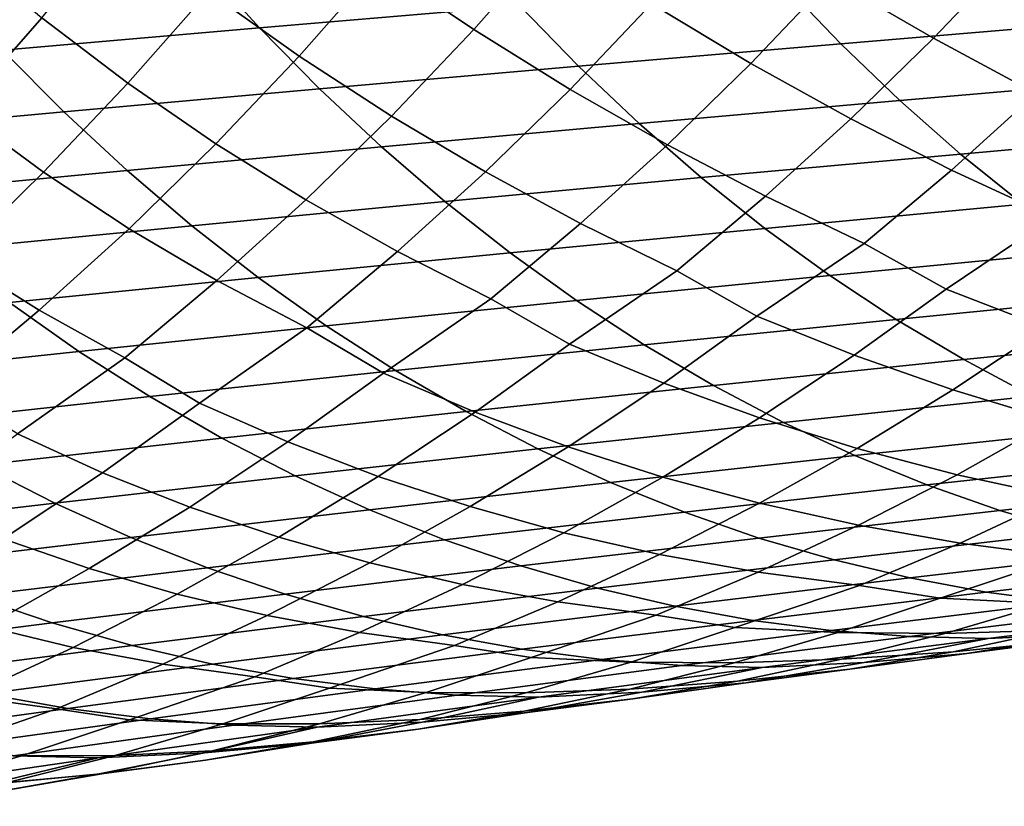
# Model space of a CAD drawing. Header units: metres. Extents: x -240 to 45, y -77 to 27.
# Tile 324 of 656: x -192 to -186, y -17 to -12. Entities that reach past the tile are written whole.
import ezdxf

# ---------------------------------------------------------------- set-up
doc = ezdxf.new("R2010")
doc.units = ezdxf.units.M
doc.layers.add('solid_102011X2', color=7, linetype='CONTINUOUS')

msp = doc.modelspace()

# ---------------------------------------------------------------- linework, layer by layer
at = {"layer": 'solid_102011X2'}
for points in [[(-189.299408, -11.326054, 290.988647), (-188.704193, -11.740165, 292.850494), (-189.183823, -12.284637, 292.98468), (-189.761902, -11.894271, 291.118225)], [(-190.330292, -11.476429, 289.260529), (-189.761902, -11.894271, 291.118225), (-190.247192, -12.445934, 291.254364), (-190.798172, -12.052143, 289.39212)], [(-186.541367, -11.446382, 296.312073), (-185.905029, -11.830744, 298.162079), (-186.387283, -12.337878, 298.300812), (-187.009338, -11.976871, 296.443787)], [(-187.629364, -11.590712, 294.583618), (-187.009338, -11.976871, 296.443787), (-187.497894, -12.490499, 296.582886), (-188.10321, -12.128096, 294.716278)], [(-191.337494, -11.629622, 287.541199), (-190.798172, -12.052143, 289.39212), (-191.289154, -12.611066, 289.530365), (-191.811035, -12.212888, 287.674622)], [(-188.704193, -11.740165, 292.850494), (-188.10321, -12.128096, 294.716278), (-188.5979, -12.648424, 294.856445), (-189.183823, -12.284637, 292.98468)], [(-192.320572, -11.784777, 285.831207), (-191.811035, -12.212888, 287.674622), (-192.307983, -12.779112, 287.814697), (-192.799988, -12.375616, 285.966187)], [(-189.250015, -11.752945, 330.118927), (-190.841537, -11.882914, 328.556), (-190.487152, -12.273962, 328.236694), (-188.903488, -12.13982, 329.799622)], [(-185.905029, -11.830744, 298.162079), (-185.267639, -12.190227, 300.0065), (-185.762985, -12.67377, 300.152496), (-186.387283, -12.337878, 298.300812)], [(-190.841537, -11.882914, 328.556), (-192.413666, -12.014523, 326.981873), (-192.051514, -12.409801, 326.662384), (-190.487152, -12.273962, 328.236694)], [(-189.761902, -11.894271, 291.118225), (-189.183823, -12.284637, 292.98468), (-189.684555, -12.811838, 293.126495), (-190.247192, -12.445934, 291.254364)], [(-185.677734, -11.875951, 332.883148), (-187.300369, -12.007206, 331.349152), (-186.951096, -12.371387, 331.019592), (-185.336685, -12.23626, 332.553345)], [(-187.009338, -11.976871, 296.443787), (-186.387283, -12.337878, 298.300812), (-186.889191, -12.827531, 298.446747), (-187.497894, -12.490499, 296.582886)], [(-187.300369, -12.007206, 331.349152), (-188.903488, -12.13982, 329.799622), (-188.546036, -12.507909, 329.470215), (-186.951096, -12.371387, 331.019592)], [(-190.798172, -12.052143, 289.39212), (-190.247192, -12.445934, 291.254364), (-190.75386, -12.980088, 291.398224), (-191.289154, -12.611066, 289.530365)], [(-188.903488, -12.13982, 329.799622), (-190.487152, -12.273962, 328.236694), (-190.121582, -12.646007, 327.907318), (-188.546036, -12.507909, 329.470215)], [(-188.10321, -12.128096, 294.716278), (-187.497894, -12.490499, 296.582886), (-188.006332, -12.986448, 296.72934), (-188.5979, -12.648424, 294.856445)], [(-191.811035, -12.212888, 287.674622), (-191.289154, -12.611066, 289.530365), (-191.801819, -13.152226, 289.676392), (-192.307983, -12.779112, 287.814697)], [(-190.487152, -12.273962, 328.236694), (-192.051514, -12.409801, 326.662384), (-191.677963, -12.785859, 326.332825), (-190.121582, -12.646007, 327.907318)], [(-185.336685, -12.23626, 332.553345), (-186.951096, -12.371387, 331.019592), (-186.59166, -12.716427, 330.68045), (-184.985718, -12.577646, 332.213959)], [(-189.183823, -12.284637, 292.98468), (-188.5979, -12.648424, 294.856445), (-189.112732, -13.150867, 295.004089), (-189.684555, -12.811838, 293.126495)], [(-186.387283, -12.337878, 298.300812), (-185.762985, -12.67377, 300.152496), (-186.277039, -13.139243, 300.305511), (-186.889191, -12.827531, 298.446747)], [(-186.951096, -12.371387, 331.019592), (-188.546036, -12.507909, 329.470215), (-188.178177, -12.856637, 329.131256), (-186.59166, -12.716427, 330.68045)], [(-192.051514, -12.409801, 326.662384), (-193.597412, -12.547509, 325.078033), (-193.215973, -12.927646, 324.748108), (-191.677963, -12.785859, 326.332825)], [(-190.247192, -12.445934, 291.254364), (-189.684555, -12.811838, 293.126495), (-190.205673, -13.320921, 293.275879), (-190.75386, -12.980088, 291.398224)], [(-188.546036, -12.507909, 329.470215), (-190.121582, -12.646007, 327.907318), (-189.745392, -12.998466, 327.568359), (-188.178177, -12.856637, 329.131256)], [(-187.497894, -12.490499, 296.582886), (-186.889191, -12.827531, 298.446747), (-187.410034, -13.298914, 298.599823), (-188.006332, -12.986448, 296.72934)], [(-184.985718, -12.577646, 332.213959), (-186.59166, -12.716427, 330.68045), (-186.222641, -13.041809, 330.332275), (-184.625366, -12.899599, 331.865479)], [(-191.289154, -12.611066, 289.530365), (-190.75386, -12.980088, 291.398224), (-191.281174, -13.495873, 291.549744), (-191.801819, -13.152226, 289.676392)], [(-190.121582, -12.646007, 327.907318), (-191.677963, -12.785859, 326.332825), (-191.293549, -13.142105, 325.993713), (-189.745392, -12.998466, 327.568359)], [(-188.5979, -12.648424, 294.856445), (-188.006332, -12.986448, 296.72934), (-188.533936, -13.46392, 296.883026), (-189.112732, -13.150867, 295.004089)], [(-185.762985, -12.67377, 300.152496), (-185.134293, -12.984553, 301.999237), (-185.659348, -13.425682, 302.159393), (-186.277039, -13.139243, 300.305511)], [(-186.59166, -12.716427, 330.68045), (-188.178177, -12.856637, 329.131256), (-187.800522, -13.18548, 328.783234), (-186.222641, -13.041809, 330.332275)], [(-191.677963, -12.785859, 326.332825), (-193.215973, -12.927646, 324.748108), (-192.823456, -13.287744, 324.40863), (-191.293549, -13.142105, 325.993713)], [(-192.307983, -12.779112, 287.814697), (-191.801819, -13.152226, 289.676392), (-192.335449, -13.674752, 289.830078), (-192.826935, -13.327308, 287.962555)], [(-189.684555, -12.811838, 293.126495), (-189.112732, -13.150867, 295.004089), (-189.646988, -13.63461, 295.159119), (-190.205673, -13.320921, 293.275879)], [(-188.178177, -12.856637, 329.131256), (-189.745392, -12.998466, 327.568359), (-189.359192, -13.330813, 327.220367), (-187.800522, -13.18548, 328.783234)], [(-186.889191, -12.827531, 298.446747), (-186.277039, -13.139243, 300.305511), (-186.809036, -13.585911, 300.465454), (-187.410034, -13.298914, 298.599823)], [(-184.625366, -12.899599, 331.865479), (-186.222641, -13.041809, 330.332275), (-185.844574, -13.347024, 329.975586), (-184.256195, -13.201612, 331.508514)], [(-190.75386, -12.980088, 291.398224), (-190.205673, -13.320921, 293.275879), (-190.746475, -13.811059, 293.43277), (-191.281174, -13.495873, 291.549744)], [(-188.006332, -12.986448, 296.72934), (-187.410034, -13.298914, 298.599823), (-187.949081, -13.751282, 298.759918), (-188.533936, -13.46392, 296.883026)], [(-189.745392, -12.998466, 327.568359), (-191.293549, -13.142105, 325.993713), (-190.898911, -13.478007, 325.645538), (-189.359192, -13.330813, 327.220367)], [(-186.222641, -13.041809, 330.332275), (-187.800522, -13.18548, 328.783234), (-187.413635, -13.493925, 328.426727), (-185.844574, -13.347024, 329.975586)], [(-191.293549, -13.142105, 325.993713), (-192.823456, -13.287744, 324.40863), (-192.420486, -13.627265, 324.060089), (-190.898911, -13.478007, 325.645538)], [(-191.801819, -13.152226, 289.676392), (-191.281174, -13.495873, 291.549744), (-191.82843, -13.992448, 291.708832), (-192.335449, -13.674752, 289.830078)], [(-189.112732, -13.150867, 295.004089), (-188.533936, -13.46392, 296.883026), (-189.079971, -13.922153, 297.043884), (-189.646988, -13.63461, 295.159119)], [(-186.277039, -13.139243, 300.305511), (-185.659348, -13.425682, 302.159393), (-186.311081, -13.862898, 302.166687), (-186.809036, -13.585911, 300.465454)], [(-187.800522, -13.18548, 328.783234), (-189.359192, -13.330813, 327.220367), (-188.963547, -13.642528, 326.863892), (-187.413635, -13.493925, 328.426727)], [(-189.359192, -13.330813, 327.220367), (-190.898911, -13.478007, 325.645538), (-190.494629, -13.793041, 325.28891), (-188.963547, -13.642528, 326.863892)], [(-190.205673, -13.320921, 293.275879), (-189.646988, -13.63461, 295.159119), (-190.199875, -14.098885, 295.321381), (-190.746475, -13.811059, 293.43277)], [(-187.410034, -13.298914, 298.599823), (-186.809036, -13.585911, 300.465454), (-187.460968, -14.028056, 300.480469), (-187.949081, -13.751282, 298.759918)], [(-185.844574, -13.347024, 329.975586), (-187.413635, -13.493925, 328.426727), (-187.018112, -13.781487, 328.062256), (-185.458084, -13.631592, 329.610901)], [(-188.533936, -13.46392, 296.883026), (-187.949081, -13.751282, 298.759918), (-188.601517, -14.198483, 298.783142), (-189.079971, -13.922153, 297.043884)], [(-185.659348, -13.425682, 302.159393), (-185.150681, -13.702647, 303.841736), (-185.702805, -14.099991, 304.014801), (-186.311081, -13.862898, 302.166687)], [(-190.898911, -13.478007, 325.645538), (-192.420486, -13.627265, 324.060089), (-192.007706, -13.94568, 323.703064), (-190.494629, -13.793041, 325.28891)], [(-191.281174, -13.495873, 291.549744), (-190.746475, -13.811059, 293.43277), (-191.306152, -14.281466, 293.597015), (-191.82843, -13.992448, 291.708832)], [(-187.413635, -13.493925, 328.426727), (-188.963547, -13.642528, 326.863892), (-188.559082, -13.933121, 326.499481), (-187.018112, -13.781487, 328.062256)], [(-186.809036, -13.585911, 300.465454), (-186.311081, -13.862898, 302.166687), (-186.870483, -14.2652, 302.339386), (-187.460968, -14.028056, 300.480469)], [(-188.963547, -13.642528, 326.863892), (-190.494629, -13.793041, 325.28891), (-190.08136, -14.086714, 324.924316), (-188.559082, -13.933121, 326.499481)], [(-189.646988, -13.63461, 295.159119), (-189.079971, -13.922153, 297.043884), (-189.732803, -14.374537, 297.076355), (-190.199875, -14.098885, 295.321381)], [(-185.458084, -13.631592, 329.610901), (-187.018112, -13.781487, 328.062256), (-186.614578, -14.047742, 327.690399), (-185.063751, -13.895092, 329.238831)], [(-192.335449, -13.674752, 289.830078), (-191.82843, -13.992448, 291.708832), (-192.394821, -14.469013, 291.875366), (-192.889297, -14.177788, 289.991302)], [(-187.949081, -13.751282, 298.759918), (-187.460968, -14.028056, 300.480469), (-188.027725, -14.435451, 300.653137), (-188.601517, -14.198483, 298.783142)], [(-190.494629, -13.793041, 325.28891), (-192.007706, -13.94568, 323.703064), (-191.585724, -14.242489, 323.338104), (-190.08136, -14.086714, 324.924316)], [(-190.746475, -13.811059, 293.43277), (-190.199875, -14.098885, 295.321381), (-190.852997, -14.556572, 295.364197), (-191.306152, -14.281466, 293.597015)], [(-187.018112, -13.781487, 328.062256), (-188.559082, -13.933121, 326.499481), (-188.146439, -14.202165, 326.127655), (-186.614578, -14.047742, 327.690399)], [(-186.311081, -13.862898, 302.166687), (-185.702805, -14.099991, 304.014801), (-186.269958, -14.476813, 304.194427), (-186.870483, -14.2652, 302.339386)], [(-185.063751, -13.895092, 329.238831), (-186.614578, -14.047742, 327.690399), (-186.203644, -14.29227, 327.311737), (-184.662186, -14.137108, 328.859955)], [(-192.007706, -13.94568, 323.703064), (-193.503693, -14.100653, 322.107574), (-193.07312, -14.400667, 321.742035), (-191.585724, -14.242489, 323.338104)], [(-188.559082, -13.933121, 326.499481), (-190.08136, -14.086714, 324.924316), (-189.659714, -14.358591, 324.552368), (-188.146439, -14.202165, 326.127655)], [(-189.079971, -13.922153, 297.043884), (-188.601517, -14.198483, 298.783142), (-189.175735, -14.611107, 298.956207), (-189.732803, -14.374537, 297.076355)], [(-191.82843, -13.992448, 291.708832), (-191.306152, -14.281466, 293.597015), (-191.959335, -14.744409, 293.65094), (-192.394821, -14.469013, 291.875366)], [(-186.614578, -14.047742, 327.690399), (-188.146439, -14.202165, 326.127655), (-187.726242, -14.449234, 325.749054), (-186.203644, -14.29227, 327.311737)], [(-187.460968, -14.028056, 300.480469), (-186.870483, -14.2652, 302.339386), (-187.445099, -14.646756, 302.518738), (-188.027725, -14.435451, 300.653137)], [(-190.08136, -14.086714, 324.924316), (-191.585724, -14.242489, 323.338104), (-191.155212, -14.517255, 322.965759), (-189.659714, -14.358591, 324.552368)], [(-190.199875, -14.098885, 295.321381), (-189.732803, -14.374537, 297.076355), (-190.314346, -14.792538, 297.250519), (-190.852997, -14.556572, 295.364197)], [(-185.702805, -14.099991, 304.014801), (-185.083588, -14.311664, 305.85907), (-185.657318, -14.66292, 306.045685), (-186.269958, -14.476813, 304.194427)], [(-184.662186, -14.137108, 328.859955), (-186.203644, -14.29227, 327.311737), (-185.78595, -14.514686, 326.926849), (-184.253998, -14.35726, 328.474823)], [(-191.585724, -14.242489, 323.338104), (-193.07312, -14.400667, 321.742035), (-192.63385, -14.67839, 321.36908), (-191.155212, -14.517255, 322.965759)], [(-188.146439, -14.202165, 326.127655), (-189.659714, -14.358591, 324.552368), (-189.230377, -14.608245, 324.173584), (-187.726242, -14.449234, 325.749054)], [(-188.601517, -14.198483, 298.783142), (-188.027725, -14.435451, 300.653137), (-188.609924, -14.821863, 300.832581), (-189.175735, -14.611107, 298.956207)], [(-191.306152, -14.281466, 293.597015), (-190.852997, -14.556572, 295.364197), (-191.441818, -14.980084, 295.54007), (-191.959335, -14.744409, 293.65094)], [(-186.203644, -14.29227, 327.311737), (-187.726242, -14.449234, 325.749054), (-187.299133, -14.673943, 325.364227), (-185.78595, -14.514686, 326.926849)], [(-186.870483, -14.2652, 302.339386), (-186.269958, -14.476813, 304.194427), (-186.851288, -14.832458, 304.380463), (-187.445099, -14.646756, 302.518738)], [(-189.659714, -14.358591, 324.552368), (-191.155212, -14.517255, 322.965759), (-190.716843, -14.769547, 322.586639), (-189.230377, -14.608245, 324.173584)], [(-189.732803, -14.374537, 297.076355), (-189.175735, -14.611107, 298.956207), (-189.765579, -15.002504, 299.136169), (-190.314346, -14.792538, 297.250519)], [(-188.027725, -14.435451, 300.653137), (-187.445099, -14.646756, 302.518738), (-188.034103, -15.006897, 302.70459), (-188.609924, -14.821863, 300.832581)], [(-187.726242, -14.449234, 325.749054), (-189.230377, -14.608245, 324.173584), (-188.793976, -14.835286, 323.788635), (-187.299133, -14.673943, 325.364227)], [(-186.269958, -14.476813, 304.194427), (-185.657318, -14.66292, 306.045685), (-186.244186, -14.992607, 306.238464), (-186.851288, -14.832458, 304.380463)], [(-191.155212, -14.517255, 322.965759), (-192.63385, -14.67839, 321.36908), (-192.186569, -14.933382, 320.989349), (-190.716843, -14.769547, 322.586639)], [(-185.78595, -14.514686, 326.926849), (-187.299133, -14.673943, 325.364227), (-186.865799, -14.875965, 324.973785), (-185.362167, -14.714667, 326.536316)], [(-190.852997, -14.556572, 295.364197), (-190.314346, -14.792538, 297.250519), (-190.911713, -15.189054, 297.431702), (-191.441818, -14.980084, 295.54007)], [(-189.230377, -14.608245, 324.173584), (-190.716843, -14.769547, 322.586639), (-190.271286, -14.99897, 322.201294), (-188.793976, -14.835286, 323.788635)], [(-189.175735, -14.611107, 298.956207), (-188.609924, -14.821863, 300.832581), (-189.206711, -15.186615, 301.018585), (-189.765579, -15.002504, 299.136169)], [(-187.299133, -14.673943, 325.364227), (-188.793976, -14.835286, 323.788635), (-188.351227, -15.039385, 323.398041), (-186.865799, -14.875965, 324.973785)], [(-187.445099, -14.646756, 302.518738), (-186.851288, -14.832458, 304.380463), (-187.445969, -15.166295, 304.572723), (-188.034103, -15.006897, 302.70459)], [(-185.657318, -14.66292, 306.045685), (-185.030655, -14.823545, 307.892975), (-185.621887, -15.127278, 308.092468), (-186.244186, -14.992607, 306.238464)], [(-185.362167, -14.714667, 326.536316), (-186.865799, -14.875965, 324.973785), (-186.426895, -15.054979, 324.578339), (-184.932907, -14.891895, 326.140778)], [(-191.959335, -14.744409, 293.65094), (-191.441818, -14.980084, 295.54007), (-192.046677, -15.381836, 295.723053), (-192.555359, -15.173464, 293.828949)], [(-190.716843, -14.769547, 322.586639), (-192.186569, -14.933382, 320.989349), (-191.731964, -15.165248, 320.603394), (-190.271286, -14.99897, 322.201294)], [(-190.314346, -14.792538, 297.250519), (-189.765579, -15.002504, 299.136169), (-190.370178, -15.371984, 299.322845), (-190.911713, -15.189054, 297.431702)], [(-188.793976, -14.835286, 323.788635), (-190.271286, -14.99897, 322.201294), (-189.819244, -15.205193, 321.810333), (-188.351227, -15.039385, 323.398041)], [(-188.609924, -14.821863, 300.832581), (-188.034103, -15.006897, 302.70459), (-188.636642, -15.344986, 302.896759), (-189.206711, -15.186615, 301.018585)], [(-186.851288, -14.832458, 304.380463), (-186.244186, -14.992607, 306.238464), (-186.843353, -15.300157, 306.437134), (-187.445969, -15.166295, 304.572723)], [(-186.865799, -14.875965, 324.973785), (-188.351227, -15.039385, 323.398041), (-187.902786, -15.220218, 323.002441), (-186.426895, -15.054979, 324.578339)], [(-184.932907, -14.891895, 326.140778), (-186.426895, -15.054979, 324.578339), (-185.983093, -15.210705, 324.178467), (-184.498871, -15.046092, 325.740814)], [(-192.186569, -14.933382, 320.989349), (-193.640457, -15.099995, 319.382904), (-193.176895, -15.334374, 318.996124), (-191.731964, -15.165248, 320.603394)], [(-191.441818, -14.980084, 295.54007), (-190.911713, -15.189054, 297.431702), (-191.524033, -15.563382, 297.619751), (-192.046677, -15.381836, 295.723053)], [(-190.271286, -14.99897, 322.201294), (-191.731964, -15.165248, 320.603394), (-191.270737, -15.373652, 320.211853), (-189.819244, -15.205193, 321.810333)], [(-189.765579, -15.002504, 299.136169), (-189.206711, -15.186615, 301.018585), (-189.817215, -15.529058, 301.211029), (-190.370178, -15.371984, 299.322845)], [(-188.034103, -15.006897, 302.70459), (-187.445969, -15.166295, 304.572723), (-188.053101, -15.477748, 304.770996), (-188.636642, -15.344986, 302.896759)], [(-186.244186, -14.992607, 306.238464), (-185.621887, -15.127278, 308.092468), (-186.224533, -15.408573, 308.297333), (-186.843353, -15.300157, 306.437134)], [(-188.351227, -15.039385, 323.398041), (-189.819244, -15.205193, 321.810333), (-189.361404, -15.387888, 321.414368), (-187.902786, -15.220218, 323.002441)], [(-186.426895, -15.054979, 324.578339), (-187.902786, -15.220218, 323.002441), (-187.449371, -15.377502, 322.602478), (-185.983093, -15.210705, 324.178467)], [(-184.498871, -15.046092, 325.740814), (-185.983093, -15.210705, 324.178467), (-185.535095, -15.342923, 323.774841), (-184.060715, -15.177041, 325.337067)], [(-185.621887, -15.127278, 308.092468), (-184.982635, -15.236538, 309.942017), (-185.587265, -15.491585, 310.153473), (-186.224533, -15.408573, 308.297333)], [(-191.731964, -15.165248, 320.603394), (-193.176895, -15.334374, 318.996124), (-192.706589, -15.545028, 318.603729), (-191.270737, -15.373652, 320.211853)], [(-190.911713, -15.189054, 297.431702), (-190.370178, -15.371984, 299.322845), (-190.988647, -15.718886, 299.516083), (-191.524033, -15.563382, 297.619751)], [(-189.819244, -15.205193, 321.810333), (-191.270737, -15.373652, 320.211853), (-190.803619, -15.558264, 319.815277), (-189.361404, -15.387888, 321.414368)], [(-189.206711, -15.186615, 301.018585), (-188.636642, -15.344986, 302.896759), (-189.251816, -15.660433, 303.095001), (-189.817215, -15.529058, 301.211029)], [(-187.445969, -15.166295, 304.572723), (-186.843353, -15.300157, 306.437134), (-187.454086, -15.585021, 306.641266), (-188.053101, -15.477748, 304.770996)], [(-185.983093, -15.210705, 324.178467), (-187.449371, -15.377502, 322.602478), (-186.991669, -15.511018, 322.1987), (-185.535095, -15.342923, 323.774841)], [(-187.902786, -15.220218, 323.002441), (-189.361404, -15.387888, 321.414368), (-188.898483, -15.546771, 321.014038), (-187.449371, -15.377502, 322.602478)], [(-186.843353, -15.300157, 306.437134), (-186.224533, -15.408573, 308.297333), (-186.837372, -15.666863, 308.507751), (-187.454086, -15.585021, 306.641266)], [(-191.270737, -15.373652, 320.211853), (-192.706589, -15.545028, 318.603729), (-192.23027, -15.731621, 318.206329), (-190.803619, -15.558264, 319.815277)], [(-192.046677, -15.381836, 295.723053), (-191.524033, -15.563382, 297.619751), (-192.150391, -15.914853, 297.814484), (-192.666672, -15.761109, 295.913025)], [(-190.370178, -15.371984, 299.322845), (-189.817215, -15.529058, 301.211029), (-190.440521, -15.848592, 301.409668), (-190.988647, -15.718886, 299.516083)], [(-189.361404, -15.387888, 321.414368), (-190.803619, -15.558264, 319.815277), (-190.331314, -15.718797, 319.414307), (-188.898483, -15.546771, 321.014038)], [(-188.636642, -15.344986, 302.896759), (-188.053101, -15.477748, 304.770996), (-188.671951, -15.766261, 304.974823), (-189.251816, -15.660433, 303.095001)], [(-187.449371, -15.377502, 322.602478), (-188.898483, -15.546771, 321.014038), (-188.431213, -15.681621, 320.609894), (-186.991669, -15.511018, 322.1987)], [(-185.535095, -15.342923, 323.774841), (-186.991669, -15.511018, 322.1987), (-186.530396, -15.620548, 321.791779), (-185.083603, -15.45142, 323.368011)], [(-186.224533, -15.408573, 308.297333), (-185.587265, -15.491585, 310.153473), (-186.345856, -15.743614, 310.182037), (-186.837372, -15.666863, 308.507751)], [(-185.083603, -15.45142, 323.368011), (-186.530396, -15.620548, 321.791779), (-186.066254, -15.705923, 321.382355), (-184.629288, -15.536025, 322.958679)], [(-188.053101, -15.477748, 304.770996), (-187.454086, -15.585021, 306.641266), (-188.075165, -15.846623, 306.851044), (-188.671951, -15.766261, 304.974823)], [(-186.991669, -15.511018, 322.1987), (-188.431213, -15.681621, 320.609894), (-187.960297, -15.792218, 320.202606), (-186.530396, -15.620548, 321.791779)], [(-185.587265, -15.491585, 310.153473), (-185.082611, -15.569953, 311.809998), (-185.697098, -15.775733, 312.032715), (-186.345856, -15.743614, 310.182037)], [(-190.803619, -15.558264, 319.815277), (-192.23027, -15.731621, 318.206329), (-191.748672, -15.893864, 317.804504), (-190.331314, -15.718797, 319.414307)], [(-191.524033, -15.563382, 297.619751), (-190.988647, -15.718886, 299.516083), (-191.620071, -16.042603, 299.715668), (-192.150391, -15.914853, 297.814484)], [(-189.817215, -15.529058, 301.211029), (-189.251816, -15.660433, 303.095001), (-189.878876, -15.952676, 303.29892), (-190.440521, -15.848592, 301.409668)], [(-188.898483, -15.546771, 321.014038), (-190.331314, -15.718797, 319.414307), (-189.854553, -15.855027, 319.009583), (-188.431213, -15.681621, 320.609894)], [(-184.629288, -15.536025, 322.958679), (-186.066254, -15.705923, 321.382355), (-185.599976, -15.767034, 320.971008), (-184.172867, -15.596629, 322.547455)], [(-187.454086, -15.585021, 306.641266), (-186.837372, -15.666863, 308.507751), (-187.596329, -15.921438, 308.542725), (-188.075165, -15.846623, 306.851044)], [(-186.530396, -15.620548, 321.791779), (-187.960297, -15.792218, 320.202606), (-187.48645, -15.878393, 319.792847), (-186.066254, -15.705923, 321.382355)], [(-189.251816, -15.660433, 303.095001), (-188.671951, -15.766261, 304.974823), (-189.301315, -16.031246, 305.184387), (-189.878876, -15.952676, 303.29892)], [(-188.431213, -15.681621, 320.609894), (-189.854553, -15.855027, 319.009583), (-189.3741, -15.966735, 318.601715), (-187.960297, -15.792218, 320.202606)], [(-186.837372, -15.666863, 308.507751), (-186.345856, -15.743614, 310.182037), (-186.968735, -15.952056, 310.403564), (-187.596329, -15.921438, 308.542725)], [(-192.23027, -15.731621, 318.206329), (-193.642242, -15.908234, 316.588684), (-193.151428, -16.072258, 316.18576), (-191.748672, -15.893864, 317.804504)], [(-190.331314, -15.718797, 319.414307), (-191.748672, -15.893864, 317.804504), (-191.262558, -16.031532, 317.398926), (-189.854553, -15.855027, 319.009583)], [(-190.988647, -15.718886, 299.516083), (-190.440521, -15.848592, 301.409668), (-191.075851, -16.144644, 301.614075), (-191.620071, -16.042603, 299.715668)], [(-186.066254, -15.705923, 321.382355), (-187.48645, -15.878393, 319.792847), (-187.010437, -15.940035, 319.381165), (-185.599976, -15.767034, 320.971008)], [(-186.345856, -15.743614, 310.182037), (-185.697098, -15.775733, 312.032715), (-186.318741, -15.957639, 312.259979), (-186.968735, -15.952056, 310.403564)], [(-187.960297, -15.792218, 320.202606), (-189.3741, -15.966735, 318.601715), (-188.890671, -16.053749, 318.191315), (-187.48645, -15.878393, 319.792847)], [(-188.671951, -15.766261, 304.974823), (-188.075165, -15.846623, 306.851044), (-188.834747, -16.1038, 306.893066), (-189.301315, -16.031246, 305.184387)], [(-185.599976, -15.767034, 320.971008), (-187.010437, -15.940035, 319.381165), (-186.53299, -15.97704, 318.968231), (-185.132278, -15.803775, 320.558441)], [(-185.132278, -15.803775, 320.558441), (-186.53299, -15.97704, 318.968231), (-186.054825, -15.989349, 318.554718), (-184.663879, -15.81609, 320.145233)], [(-185.697098, -15.775733, 312.032715), (-185.025162, -15.782806, 313.878571), (-185.644318, -15.938381, 314.111603), (-186.318741, -15.957639, 312.259979)], [(-189.854553, -15.855027, 319.009583), (-191.262558, -16.031532, 317.398926), (-190.772659, -16.144403, 316.990173), (-189.3741, -15.966735, 318.601715)], [(-190.440521, -15.848592, 301.409668), (-189.878876, -15.952676, 303.29892), (-190.516586, -16.221113, 303.508667), (-191.075851, -16.144644, 301.614075)], [(-188.075165, -15.846623, 306.851044), (-187.596329, -15.921438, 308.542725), (-188.227646, -16.132595, 308.763458), (-188.834747, -16.1038, 306.893066)], [(-185.443466, -15.960071, 318.296051), (-184.663879, -15.81609, 320.145233), (-186.054825, -15.989349, 318.554718)], [(-191.748672, -15.893864, 317.804504), (-193.151428, -16.072258, 316.18576), (-192.656021, -16.211432, 315.779083), (-191.262558, -16.031532, 317.398926)], [(-192.150391, -15.914853, 297.814484), (-191.620071, -16.042603, 299.715668), (-192.263672, -16.342548, 299.921173), (-192.789871, -16.242846, 298.015686)], [(-187.48645, -15.878393, 319.792847), (-188.890671, -16.053749, 318.191315), (-188.405045, -16.115957, 317.779053), (-187.010437, -15.940035, 319.381165)], [(-187.596329, -15.921438, 308.542725), (-186.968735, -15.952056, 310.403564), (-187.598892, -16.136362, 310.629761), (-188.227646, -16.132595, 308.763458)], [(-185.644318, -15.938381, 314.111603), (-184.943466, -15.894462, 315.958008), (-185.562851, -15.999537, 316.200348), (-186.268433, -16.069611, 314.348694)], [(-185.562851, -15.999537, 316.200348), (-184.827866, -15.905383, 318.045898), (-185.443466, -15.960071, 318.296051), (-186.185287, -16.080009, 316.445923)], [(-189.3741, -15.966735, 318.601715), (-190.772659, -16.144403, 316.990173), (-190.279739, -16.232304, 316.578918), (-188.890671, -16.053749, 318.191315)], [(-189.878876, -15.952676, 303.29892), (-189.301315, -16.031246, 305.184387), (-190.061752, -16.291071, 305.234039), (-190.516586, -16.221113, 303.508667)], [(-187.010437, -15.940035, 319.381165), (-188.405045, -16.115957, 317.779053), (-187.917938, -16.153255, 317.365509), (-186.53299, -15.97704, 318.968231)], [(-186.53299, -15.97704, 318.968231), (-187.917938, -16.153255, 317.365509), (-187.43013, -16.165586, 316.951416), (-186.054825, -15.989349, 318.554718)], [(-186.968735, -15.952056, 310.403564), (-186.318741, -15.957639, 312.259979), (-186.946503, -16.115305, 312.491608), (-187.598892, -16.136362, 310.629761)], [(-186.809799, -16.135647, 316.694305), (-186.054825, -15.989349, 318.554718), (-187.43013, -16.165586, 316.951416)], [(-186.318741, -15.957639, 312.259979), (-185.644318, -15.938381, 314.111603), (-186.268433, -16.069611, 314.348694), (-186.946503, -16.115305, 312.491608)], [(-186.185287, -16.080009, 316.445923), (-185.443466, -15.960071, 318.296051), (-186.054825, -15.989349, 318.554718), (-186.809799, -16.135647, 316.694305)], [(-191.262558, -16.031532, 317.398926), (-192.656021, -16.211432, 315.779083), (-192.156769, -16.325527, 315.369232), (-190.772659, -16.144403, 316.990173)], [(-191.620071, -16.042603, 299.715668), (-191.075851, -16.144644, 301.614075), (-191.721985, -16.416605, 301.824432), (-192.263672, -16.342548, 299.921173)], [(-189.301315, -16.031246, 305.184387), (-188.834747, -16.1038, 306.893066), (-189.474518, -16.31772, 307.113373), (-190.061752, -16.291071, 305.234039)], [(-186.268433, -16.069611, 314.348694), (-185.562851, -15.999537, 316.200348), (-186.185287, -16.080009, 316.445923), (-186.896606, -16.176205, 314.589478)], [(-188.890671, -16.053749, 318.191315), (-190.279739, -16.232304, 316.578918), (-189.784561, -16.295122, 316.165802), (-188.405045, -16.115957, 317.779053)], [(-188.834747, -16.1038, 306.893066), (-188.227646, -16.132595, 308.763458), (-188.866348, -16.319344, 308.988922), (-189.474518, -16.31772, 307.113373)], [(-186.946503, -16.115305, 312.491608), (-186.268433, -16.069611, 314.348694), (-186.896606, -16.176205, 314.589478), (-187.579315, -16.248356, 312.727448)], [(-186.896606, -16.176205, 314.589478), (-186.185287, -16.080009, 316.445923), (-186.809799, -16.135647, 316.694305), (-187.527878, -16.257923, 314.833588)], [(-190.772659, -16.144403, 316.990173), (-192.156769, -16.325527, 315.369232), (-191.654419, -16.414373, 314.956879), (-190.279739, -16.232304, 316.578918)], [(-191.075851, -16.144644, 301.614075), (-190.516586, -16.221113, 303.508667), (-191.278137, -16.483627, 303.566528), (-191.721985, -16.416605, 301.824432)], [(-188.405045, -16.115957, 317.779053), (-189.784561, -16.295122, 316.165802), (-189.287918, -16.332754, 315.751434), (-187.917938, -16.153255, 317.365509)], [(-187.917938, -16.153255, 317.365509), (-189.287918, -16.332754, 315.751434), (-188.790527, -16.345139, 315.336456), (-187.43013, -16.165586, 316.951416)], [(-188.227646, -16.132595, 308.763458), (-187.598892, -16.136362, 310.629761), (-188.235291, -16.296156, 310.860382), (-188.866348, -16.319344, 308.988922)], [(-188.16127, -16.314531, 315.080597), (-187.43013, -16.165586, 316.951416), (-188.790527, -16.345139, 315.336456)], [(-187.598892, -16.136362, 310.629761), (-186.946503, -16.115305, 312.491608), (-187.579315, -16.248356, 312.727448), (-188.235291, -16.296156, 310.860382)], [(-187.527878, -16.257923, 314.833588), (-186.809799, -16.135647, 316.694305), (-187.43013, -16.165586, 316.951416), (-188.16127, -16.314531, 315.080597)], [(-190.279739, -16.232304, 316.578918), (-191.654419, -16.414373, 314.956879), (-191.149796, -16.477854, 314.542603), (-189.784561, -16.295122, 316.165802)], [(-190.516586, -16.221113, 303.508667), (-190.061752, -16.291071, 305.234039), (-190.710022, -16.507807, 305.454376), (-191.278137, -16.483627, 303.566528)], [(-187.579315, -16.248356, 312.727448), (-186.896606, -16.176205, 314.589478), (-187.527878, -16.257923, 314.833588), (-188.216248, -16.356495, 312.96701)], [(-190.061752, -16.291071, 305.234039), (-189.474518, -16.31772, 307.113373), (-190.121765, -16.506954, 307.338562), (-190.710022, -16.507807, 305.454376)], [(-188.235291, -16.296156, 310.860382), (-187.579315, -16.248356, 312.727448), (-188.216248, -16.356495, 312.96701), (-188.876801, -16.431057, 311.095276)], [(-188.216248, -16.356495, 312.96701), (-187.527878, -16.257923, 314.833588), (-188.16127, -16.314531, 315.080597), (-188.856339, -16.43948, 313.209991)], [(-192.156769, -16.325527, 315.369232), (-193.527191, -16.510414, 313.740051), (-193.015518, -16.600269, 313.326294), (-191.654419, -16.414373, 314.956879)], [(-192.263672, -16.342548, 299.921173), (-191.721985, -16.416605, 301.824432), (-192.484909, -16.681843, 301.891144), (-192.918167, -16.618101, 300.132782)], [(-189.784561, -16.295122, 316.165802), (-191.149796, -16.477854, 314.542603), (-190.643661, -16.515865, 314.127106), (-189.287918, -16.332754, 315.751434)], [(-189.287918, -16.332754, 315.751434), (-190.643661, -16.515865, 314.127106), (-190.13678, -16.528347, 313.711029), (-188.790527, -16.345139, 315.336456)], [(-189.498611, -16.497068, 313.455994), (-188.790527, -16.345139, 315.336456), (-190.13678, -16.528347, 313.711029)], [(-189.474518, -16.31772, 307.113373), (-188.866348, -16.319344, 308.988922), (-189.511368, -16.481302, 309.218933), (-190.121765, -16.506954, 307.338562)], [(-188.866348, -16.319344, 308.988922), (-188.235291, -16.296156, 310.860382), (-188.876801, -16.431057, 311.095276), (-189.511368, -16.481302, 309.218933)], [(-188.856339, -16.43948, 313.209991), (-188.16127, -16.314531, 315.080597), (-188.790527, -16.345139, 315.336456), (-189.498611, -16.497068, 313.455994)], [(-188.876801, -16.431057, 311.095276), (-188.216248, -16.356495, 312.96701), (-188.856339, -16.43948, 313.209991), (-189.522507, -16.540766, 311.334045)], [(-191.654419, -16.414373, 314.956879), (-193.015518, -16.600269, 313.326294), (-192.501495, -16.664476, 312.910645), (-191.149796, -16.477854, 314.542603)], [(-191.721985, -16.416605, 301.824432), (-191.278137, -16.483627, 303.566528), (-191.934967, -16.703226, 303.787323), (-192.484909, -16.681843, 301.891144)], [(-189.522507, -16.540766, 311.334045), (-188.856339, -16.43948, 313.209991), (-189.498611, -16.497068, 313.455994), (-190.171417, -16.625031, 311.576324)], [(-189.511368, -16.481302, 309.218933), (-188.876801, -16.431057, 311.095276), (-189.522507, -16.540766, 311.334045), (-190.161591, -16.618082, 309.453339)], [(-191.149796, -16.477854, 314.542603), (-192.501495, -16.664476, 312.910645), (-191.985947, -16.702923, 312.493744), (-190.643661, -16.515865, 314.127106)], [(-190.643661, -16.515865, 314.127106), (-191.985947, -16.702923, 312.493744), (-191.469635, -16.715551, 312.076263), (-190.13678, -16.528347, 313.711029)], [(-191.278137, -16.483627, 303.566528), (-190.710022, -16.507807, 305.454376), (-191.365875, -16.699564, 305.679688), (-191.934967, -16.703226, 303.787323)], [(-190.822556, -16.683605, 311.821686), (-190.13678, -16.528347, 313.711029), (-191.469635, -16.715551, 312.076263)], [(-190.710022, -16.507807, 305.454376), (-190.121765, -16.506954, 307.338562), (-190.775452, -16.671108, 307.568359), (-191.365875, -16.699564, 305.679688)], [(-190.171417, -16.625031, 311.576324), (-189.498611, -16.497068, 313.455994), (-190.13678, -16.528347, 313.711029), (-190.822556, -16.683605, 311.821686)], [(-190.121765, -16.506954, 307.338562), (-189.511368, -16.481302, 309.218933), (-190.161591, -16.618082, 309.453339), (-190.775452, -16.671108, 307.568359)], [(-190.161591, -16.618082, 309.453339), (-189.522507, -16.540766, 311.334045), (-190.171417, -16.625031, 311.576324), (-190.816071, -16.729376, 309.691681)], [(-190.816071, -16.729376, 309.691681), (-190.171417, -16.625031, 311.576324), (-190.822556, -16.683605, 311.821686), (-191.473831, -16.814928, 309.933624)], [(-190.775452, -16.671108, 307.568359), (-190.161591, -16.618082, 309.453339), (-190.816071, -16.729376, 309.691681), (-191.434418, -16.80979, 307.802643)], [(-191.985947, -16.702923, 312.493744), (-193.315521, -16.894257, 310.852478), (-192.789841, -16.907089, 310.433289), (-191.469635, -16.715551, 312.076263)], [(-192.484909, -16.681843, 301.891144), (-191.934967, -16.703226, 303.787323), (-192.599487, -16.897543, 304.013153), (-193.150345, -16.90435, 302.112854)], [(-191.934967, -16.703226, 303.787323), (-191.365875, -16.699564, 305.679688), (-192.028259, -16.865944, 305.909698), (-192.599487, -16.897543, 304.013153)], [(-191.473831, -16.814928, 309.933624), (-190.822556, -16.683605, 311.821686), (-191.469635, -16.715551, 312.076263), (-192.133835, -16.874489, 310.178772)], [(-191.365875, -16.699564, 305.679688), (-190.775452, -16.671108, 307.568359), (-191.434418, -16.80979, 307.802643), (-192.028259, -16.865944, 305.909698)], [(-192.133835, -16.874489, 310.178772), (-191.469635, -16.715551, 312.076263), (-192.789841, -16.907089, 310.433289)], [(-191.434418, -16.80979, 307.802643), (-190.816071, -16.729376, 309.691681), (-191.473831, -16.814928, 309.933624), (-192.097702, -16.922682, 308.041016)], [(-192.097702, -16.922682, 308.041016), (-191.473831, -16.814928, 309.933624), (-192.133835, -16.874489, 310.178772), (-192.764313, -17.009525, 308.283051)], [(-192.028259, -16.865944, 305.909698), (-191.434418, -16.80979, 307.802643), (-192.097702, -16.922682, 308.041016), (-192.695999, -17.006542, 306.144318)]]:
    msp.add_3dface(points, dxfattribs=at)

doc.saveas('drawing.dxf')
